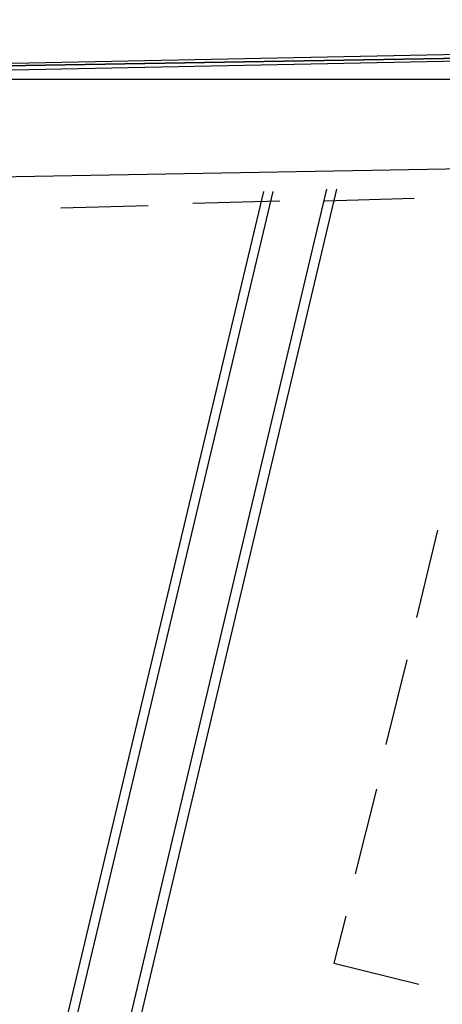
# Model space of a CAD drawing. Header units: feet. Extents: x -79 to 198, y -22 to 181.
# Tile 700 of 982: x 84.1 to 86.49, y 148.73 to 154.31. Entities that reach past the tile are written whole.
import ezdxf

# ---------------------------------------------------------------- set-up
doc = ezdxf.new("R2010")
doc.units = ezdxf.units.FT
doc.layers.add('A-AREA-COMUN', color=252, linetype='CONTINUOUS')
doc.layers.add('A-LINEA', color=7, linetype='CONTINUOUS')

msp = doc.modelspace()

# ---------------------------------------------------------------- linework, layer by layer
at = {"layer": 'A-AREA-COMUN'}
msp.add_lwpolyline([(92.64, 126.5778), (92.64, 127.5733), (96.768, 144.9422), (90.56, 146.3822), (90.432, 147.5733), (90.72, 148.7289), (87.12, 149.6178), (87.12, 150.5778), (87.76, 153.1733), (87.36, 153.2089), (87.36, 153.9733), (83.648, 153.9733), (83.232, 159.3778), (88.608, 159.7689), (95.328, 159.7689), (101.84, 159.2889), (108.128, 158.3822), (115.968, 156.5689), (123.872, 153.9733)], dxfattribs=at)
at = {"layer": 'A-LINEA'}
for p, q in [((83.8133, 153.4178), (87.52, 153.4844)), ((83.8133, 153.4178), (87.52, 153.4844)), ((85.48, 153.3378), (84.2133, 148.0178)), ((85.5333, 153.3378), (84.2667, 148.0044)), ((84.6133, 148.1778), (85.84, 153.3511)), ((85.8933, 153.3511), (84.68, 148.2178)), ((84.8267, 153.2578), (84.3333, 153.2444)), ((84.8267, 153.2578), (84.3333, 153.2444)), ((85.5733, 153.2844), (85.08, 153.2711)), ((85.5733, 153.2844), (85.08, 153.2711)), ((86.3333, 153.2978), (85.8267, 153.2844)), ((86.3333, 153.2978), (85.8267, 153.2844)), ((86.4667, 151.4178), (86.3467, 150.9244)), ((86.2933, 150.6844), (86.1733, 150.2044)), ((86.12, 149.9511), (86, 149.4711)), ((85.9467, 149.2311), (85.88, 148.9644)), ((85.88, 148.9644), (86.36, 148.8444))]:
    msp.add_line(p, q, dxfattribs=at)
for points in [[(83.68, 154.0578), (87.6267, 154.1378), (87.6267, 154.1111), (83.68, 154.0444), (83.68, 154.0578)], [(83.68, 154.0578), (87.6267, 154.1378), (87.6267, 154.1111), (83.68, 154.0444), (83.68, 154.0578)], [(83.68, 154.0311), (83.68, 154.0444), (87.6267, 154.1111), (87.6267, 154.0978), (83.68, 154.0178), (83.68, 154.0311)], [(83.68, 154.0311), (83.68, 154.0444), (87.6267, 154.1111), (87.6267, 154.0978), (83.68, 154.0178), (83.68, 154.0311)]]:
    msp.add_lwpolyline(points, dxfattribs=at)

doc.saveas('drawing.dxf')
